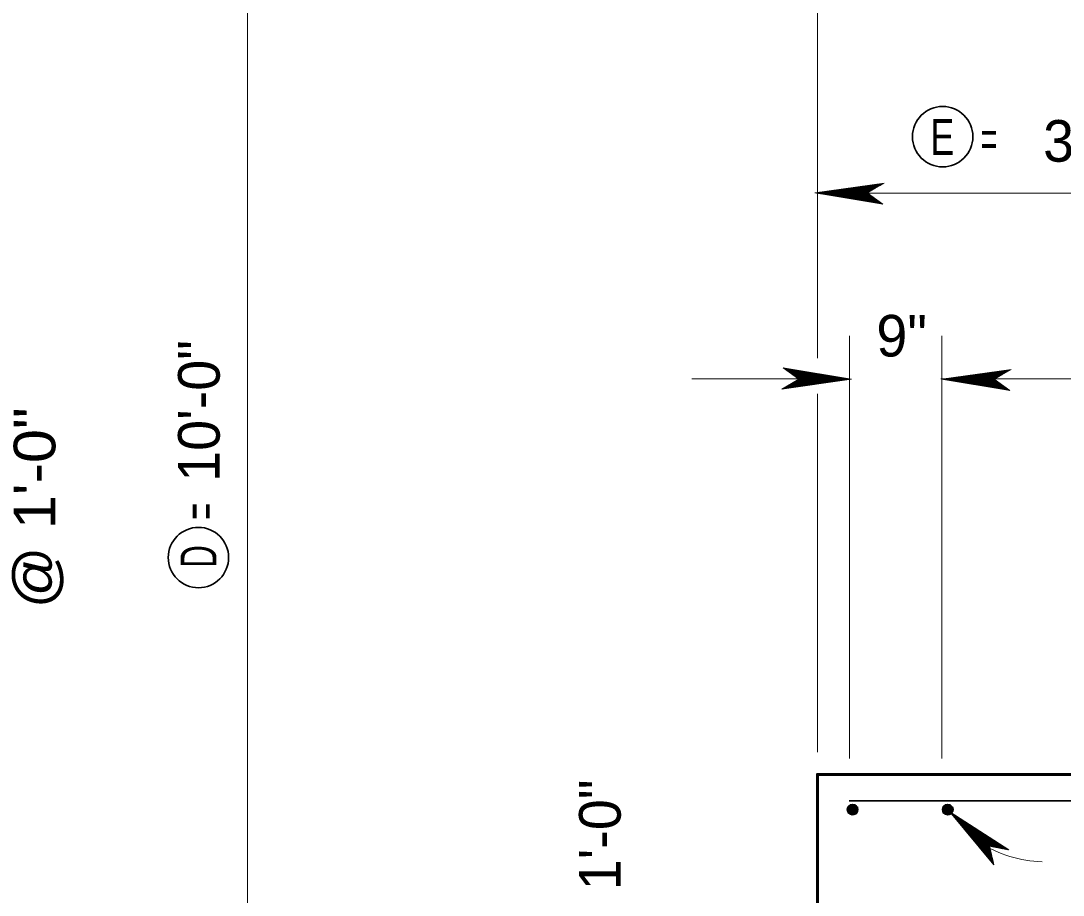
# Model space of a CAD drawing. Extents: x 144 to 252, y 360 to 425.
# Drawn here: x 182.53 to 190.75, y 371.79 to 378.68 of the extents above; entities that cross this region are included whole.
import ezdxf
from ezdxf.enums import TextEntityAlignment as Align

# ---------------------------------------------------------------- set-up
doc = ezdxf.new("R2010")
doc.units = 0
doc.header["$LTSCALE"] = 0.13
for name, color, linetype, lineweight in [('1', 7, 'Continuous', 40), ('14', 7, 'Continuous', 13), ('16', 7, 'Continuous', 13), ('3', 7, 'Continuous', 13), ('4', 7, 'Continuous', 35)]:
    doc.layers.add(name, color=color, linetype=linetype, lineweight=lineweight)

msp = doc.modelspace()

# ---------------------------------------------------------------- linework, layer by layer
at = {"layer": '1', "lineweight": 13}
for p, q in [((184.3167, 377.2068), (184.3167, 379.8775)), ((184.3167, 377.2068), (184.3167, 375.7844)), ((184.3167, 372.362), (184.3167, 375.7844)), ((184.3167, 372.362), (184.3167, 369.6913))]:
    msp.add_line(p, q, dxfattribs=at)
at = {"layer": '1'}
for p, q in [((189.0538, 372.4457), (189.1138, 372.4357)), ((189.0563, 372.4607), (189.1163, 372.4482)), ((189.0563, 372.4532), (189.1163, 372.4432)), ((189.0563, 372.4507), (189.1138, 372.4407)), ((189.0563, 372.4482), (189.1138, 372.4382)), ((189.0613, 372.4882), (189.0588, 372.4432)), ((189.0588, 372.4732), (189.1188, 372.4632)), ((189.0588, 372.4707), (189.1188, 372.4582)), ((189.0588, 372.4682), (189.1163, 372.4557)), ((189.0588, 372.4657), (189.1163, 372.4532)), ((189.0638, 372.4882), (189.0613, 372.4432)), ((189.0613, 372.4882), (189.1213, 372.4782)), ((189.0613, 372.4857), (189.1213, 372.4757)), ((189.0613, 372.4832), (189.1213, 372.4707)), ((189.0613, 372.4807), (189.1213, 372.4682)), ((189.0613, 372.4757), (189.1188, 372.4657)), ((189.0638, 372.4932), (189.1213, 372.4832)), ((189.0663, 372.4882), (189.0638, 372.4432)), ((189.0688, 372.4882), (189.0663, 372.4432)), ((189.0713, 372.4882), (189.0688, 372.4432)), ((189.0763, 372.4882), (189.0738, 372.4432)), ((189.0788, 372.4882), (189.0763, 372.4432)), ((189.0813, 372.4882), (189.0788, 372.4432)), ((189.0838, 372.4882), (189.0813, 372.4432)), ((189.0863, 372.4882), (189.0838, 372.4432)), ((189.0888, 372.4882), (189.0863, 372.4432)), ((189.0913, 372.4882), (189.0888, 372.4432)), ((189.0963, 372.4857), (189.0913, 372.4407)), ((189.1013, 372.4857), (189.0963, 372.4407)), ((189.1038, 372.4857), (189.1013, 372.4407)), ((189.1038, 372.4857), (189.1013, 372.4407)), ((189.1063, 372.4857), (189.1038, 372.4407)), ((189.1088, 372.4857), (189.1063, 372.4407)), ((189.1113, 372.4857), (189.1088, 372.4407)), ((189.1138, 372.4857), (189.1113, 372.4407)), ((189.1163, 372.4857), (189.1138, 372.4407)), ((189.1188, 372.4857), (189.1163, 372.4407)), ((189.1238, 372.4857), (189.1213, 372.4407)), ((189.8038, 372.4457), (189.8638, 372.4357)), ((189.8063, 372.4607), (189.8663, 372.4482)), ((189.8063, 372.4532), (189.8663, 372.4432)), ((189.8063, 372.4507), (189.8638, 372.4407)), ((189.8063, 372.4482), (189.8638, 372.4382)), ((189.8113, 372.4882), (189.8088, 372.4432)), ((189.8088, 372.4732), (189.8688, 372.4632)), ((189.8088, 372.4707), (189.8688, 372.4582)), ((189.8088, 372.4682), (189.8663, 372.4557)), ((189.8088, 372.4657), (189.8663, 372.4532)), ((189.8138, 372.4882), (189.8113, 372.4432)), ((189.8113, 372.4882), (189.8713, 372.4782)), ((189.8113, 372.4857), (189.8713, 372.4757)), ((189.8113, 372.4832), (189.8713, 372.4707)), ((189.8113, 372.4807), (189.8713, 372.4682)), ((189.8113, 372.4757), (189.8688, 372.4657)), ((189.8138, 372.4932), (189.8713, 372.4832)), ((189.8163, 372.4882), (189.8138, 372.4432)), ((189.8188, 372.4882), (189.8163, 372.4432)), ((189.8213, 372.4882), (189.8188, 372.4432)), ((189.8263, 372.4882), (189.8238, 372.4432)), ((189.8288, 372.4882), (189.8263, 372.4432)), ((189.8313, 372.4882), (189.8288, 372.4432)), ((189.8338, 372.4882), (189.8313, 372.4432)), ((189.8363, 372.4882), (189.8338, 372.4432)), ((189.8388, 372.4882), (189.8363, 372.4432)), ((189.8413, 372.4882), (189.8388, 372.4432)), ((189.8463, 372.4857), (189.8413, 372.4407)), ((189.8513, 372.4857), (189.8463, 372.4407)), ((189.8538, 372.4857), (189.8513, 372.4407)), ((189.8538, 372.4857), (189.8513, 372.4407)), ((189.8563, 372.4857), (189.8538, 372.4407)), ((189.8588, 372.4857), (189.8563, 372.4407)), ((189.8613, 372.4857), (189.8588, 372.4407)), ((189.8638, 372.4857), (189.8613, 372.4407)), ((189.8663, 372.4857), (189.8638, 372.4407)), ((189.8688, 372.4857), (189.8663, 372.4407)), ((189.8738, 372.4857), (189.8713, 372.4407))]:
    msp.add_line(p, q, dxfattribs=at)
at = {"layer": '1', "lineweight": 60}
msp.add_lwpolyline([(188.8108, 369.7427), (198.8108, 369.7427), (198.8108, 372.7427), (194.0608, 372.7427), (194.0608, 372.9927), (193.5608, 372.9927), (193.5608, 372.7427), (188.8108, 372.7427)], close=True, dxfattribs=at)
msp.add_lwpolyline([(188.8108, 372.7347), (188.8108, 372.7427), (188.8108, 372.7347)], dxfattribs=at)
at = {"layer": '1'}
for points in [[(189.0488, 372.4632), (189.1263, 372.4732), (189.0563, 372.4882), (189.1263, 372.4557), (189.0538, 372.4432), (189.1138, 372.4332), (189.1138, 372.4957), (189.0863, 372.4257), (189.0938, 372.5032), (189.0638, 372.4332), (189.0738, 372.5032), (189.0988, 372.4257), (189.0513, 372.4782), (189.1238, 372.4832), (189.0738, 372.4282), (189.1063, 372.5007), (189.0563, 372.4882), (189.0538, 372.4432), (189.0863, 372.4257), (189.1138, 372.4332), (189.1263, 372.4557), (189.1238, 372.4832), (189.1063, 372.5007), (189.0863, 372.4682), (189.1213, 372.4407), (189.0638, 372.4332), (189.0863, 372.4682), (189.0538, 372.4832), (189.0838, 372.5032), (189.0863, 372.4707), (189.1113, 372.4332), (189.0513, 372.4707), (189.0913, 372.4807), (189.1138, 372.4957)], [(189.7988, 372.4632), (189.8763, 372.4732), (189.8063, 372.4882), (189.8763, 372.4557), (189.8038, 372.4432), (189.8638, 372.4332), (189.8638, 372.4957), (189.8363, 372.4257), (189.8438, 372.5032), (189.8138, 372.4332), (189.8238, 372.5032), (189.8488, 372.4257), (189.8013, 372.4782), (189.8738, 372.4832), (189.8238, 372.4282), (189.8563, 372.5007), (189.8063, 372.4882), (189.8038, 372.4432), (189.8363, 372.4257), (189.8638, 372.4332), (189.8763, 372.4557), (189.8738, 372.4832), (189.8563, 372.5007), (189.8363, 372.4682), (189.8713, 372.4407), (189.8138, 372.4332), (189.8363, 372.4682), (189.8038, 372.4832), (189.8338, 372.5032), (189.8363, 372.4707), (189.8613, 372.4332), (189.8013, 372.4707), (189.8413, 372.4807), (189.8638, 372.4957)]]:
    msp.add_lwpolyline(points, dxfattribs=at)
at = {"layer": '1', "lineweight": 35}
for centre in [(189.7987, 377.7703), (183.9299, 374.4519)]:
    msp.add_circle(centre, 0.238, dxfattribs=at)
at = {"layer": '1'}
for centre in [(189.0888, 372.4647), (189.8388, 372.4647)]:
    msp.add_circle(centre, 0.0396, dxfattribs=at)
at = {"layer": '14'}
msp.add_arc((190.6181, 373.0451), 0.9922, 238.08581, 267.94687, dxfattribs=at)
at = {"layer": '3'}
for p, q in [((188.8108, 376.1394), (188.8108, 379.4017)), ((188.8108, 376.0709), (188.8108, 378.4276)), ((188.8108, 376.0242), (188.8108, 378.4223)), ((189.3382, 377.4043), (188.7895, 377.3266)), ((189.3322, 377.4008), (188.8039, 377.3259)), ((189.3287, 377.3988), (188.8148, 377.3259)), ((189.3242, 377.3962), (188.8292, 377.3259)), ((189.3201, 377.3938), (188.8419, 377.3259)), ((189.3201, 377.3938), (188.8419, 377.3259)), ((189.3164, 377.3916), (188.8533, 377.3259)), ((189.3118, 377.3889), (188.8677, 377.3259)), ((189.3077, 377.3865), (188.8804, 377.3259)), ((189.3033, 377.384), (188.8942, 377.3259)), ((189.2989, 377.3814), (188.908, 377.3259)), ((189.2947, 377.3789), (188.9212, 377.3259)), ((189.2902, 377.3762), (188.9352, 377.3259)), ((189.2862, 377.374), (188.9477, 377.3259)), ((189.2824, 377.3717), (188.9592, 377.3259)), ((189.2047, 377.3264), (189.3382, 377.4043)), ((188.7895, 377.3266), (189.3272, 377.2373)), ((189.2049, 377.3266), (188.7895, 377.3266)), ((188.8039, 377.3259), (189.3239, 377.2397)), ((192.2374, 377.3247), (188.814, 377.3247)), ((188.8148, 377.3259), (189.3207, 377.242)), ((188.8292, 377.3259), (189.3164, 377.2452)), ((188.8419, 377.3259), (189.3127, 377.2478)), ((188.8533, 377.3259), (189.3093, 377.2502)), ((188.8677, 377.3259), (189.3051, 377.2534)), ((188.8804, 377.3259), (189.3013, 377.2562)), ((188.8942, 377.3259), (189.2972, 377.2591)), ((188.908, 377.3259), (189.2932, 377.2621)), ((188.9212, 377.3259), (189.2892, 377.2649)), ((188.9352, 377.3259), (189.2852, 377.2679)), ((188.9477, 377.3259), (189.2814, 377.2706)), ((188.9592, 377.3259), (189.278, 377.2731)), ((189.2774, 377.3689), (188.9748, 377.3259)), ((188.9748, 377.3259), (189.2734, 377.2764)), ((189.273, 377.3662), (188.9887, 377.3259)), ((188.9887, 377.3259), (189.2693, 377.2794)), ((189.2658, 377.3621), (189.0067, 377.3254)), ((189.0067, 377.3254), (189.2651, 377.2825)), ((189.269, 377.364), (189.0083, 377.327)), ((189.2614, 377.3595), (189.0206, 377.3254)), ((189.0206, 377.3254), (189.2609, 377.2855)), ((189.2572, 377.357), (189.0337, 377.3254)), ((189.0337, 377.3254), (189.2571, 377.2883)), ((189.2557, 377.3562), (189.0428, 377.3259)), ((189.0428, 377.3259), (189.2533, 377.2911)), ((189.2517, 377.3539), (189.0548, 377.3259)), ((189.0548, 377.3259), (189.2498, 377.2937)), ((189.2473, 377.3512), (189.0687, 377.3259)), ((189.0687, 377.3259), (189.2457, 377.2967)), ((189.2423, 377.3484), (189.0843, 377.3259)), ((189.0843, 377.3259), (189.241, 377.2999)), ((189.2382, 377.346), (189.0969, 377.3259)), ((189.0969, 377.3259), (189.2373, 377.3027)), ((189.234, 377.3435), (189.1102, 377.3259)), ((189.1102, 377.3259), (189.2334, 377.3055)), ((189.2302, 377.3413), (189.1222, 377.3259)), ((189.1222, 377.3259), (189.2298, 377.3082)), ((189.2255, 377.3386), (189.1367, 377.3259)), ((189.1367, 377.3259), (189.2256, 377.3112)), ((189.2211, 377.336), (189.1505, 377.3259)), ((189.1505, 377.3259), (189.2214, 377.3142)), ((189.217, 377.3337), (189.1632, 377.3259)), ((189.1632, 377.3259), (189.2177, 377.3169)), ((189.1764, 377.3259), (189.2138, 377.3197)), ((189.2117, 377.3306), (189.1867, 377.327)), ((189.2091, 377.329), (189.1878, 377.3259)), ((189.1878, 377.3259), (189.2104, 377.3222)), ((189.198, 377.3259), (189.2074, 377.3244)), ((189.3272, 377.2373), (189.2047, 377.3264)), ((189.0633, 372.8667), (189.0633, 376.2008)), ((189.7929, 372.8668), (189.7929, 376.2008)), ((189.0792, 375.8576), (188.5415, 375.9468)), ((188.5415, 375.9468), (188.664, 375.8578)), ((189.0648, 375.8582), (188.5447, 375.9445)), ((189.0539, 375.8582), (188.548, 375.9422)), ((189.0395, 375.8582), (188.5522, 375.939)), ((189.0267, 375.8582), (188.556, 375.9363)), ((189.0154, 375.8582), (188.5593, 375.9339)), ((189.001, 375.8582), (188.5636, 375.9307)), ((188.9882, 375.8582), (188.5673, 375.928)), ((188.9745, 375.8582), (188.5714, 375.9251)), ((188.9607, 375.8582), (188.5755, 375.9221)), ((188.9474, 375.8582), (188.5794, 375.9192)), ((188.9335, 375.8582), (188.5835, 375.9162)), ((188.9209, 375.8582), (188.5872, 375.9136)), ((188.9095, 375.8582), (188.5907, 375.9111)), ((188.8938, 375.8582), (188.5952, 375.9077)), ((188.88, 375.8582), (188.5993, 375.9047)), ((188.862, 375.8587), (188.6036, 375.9017)), ((188.8481, 375.8587), (188.6077, 375.8987)), ((188.8349, 375.8587), (188.6116, 375.8958)), ((188.8258, 375.8582), (188.6153, 375.8931)), ((190.3396, 375.9356), (189.7908, 375.8578)), ((190.3336, 375.9321), (189.8053, 375.8572)), ((190.3301, 375.9301), (189.8161, 375.8572)), ((190.3255, 375.9274), (189.8305, 375.8572)), ((190.3214, 375.925), (189.8432, 375.8572)), ((190.3214, 375.925), (189.8432, 375.8572)), ((190.3177, 375.9228), (189.8546, 375.8572)), ((190.3132, 375.9202), (189.869, 375.8572)), ((190.3091, 375.9178), (189.8817, 375.8572)), ((190.3047, 375.9153), (189.8955, 375.8572)), ((190.3003, 375.9127), (189.9093, 375.8572)), ((190.296, 375.9102), (189.9226, 375.8572)), ((190.2915, 375.9075), (189.9365, 375.8572)), ((190.2875, 375.9052), (189.9491, 375.8572)), ((190.2837, 375.903), (189.9605, 375.8572)), ((190.2788, 375.9002), (189.9762, 375.8572)), ((190.2743, 375.8975), (189.99, 375.8572)), ((190.2672, 375.8933), (190.008, 375.8567)), ((190.2703, 375.8952), (190.0096, 375.8582)), ((190.206, 375.8577), (190.3396, 375.9356)), ((187.8204, 375.8613), (189.0584, 375.8613)), ((188.664, 375.8578), (188.5304, 375.7798)), ((188.5304, 375.7798), (189.0792, 375.8576)), ((188.5364, 375.7833), (189.0648, 375.8582)), ((188.5399, 375.7853), (189.0539, 375.8582)), ((188.5445, 375.788), (189.0395, 375.8582)), ((188.5486, 375.7904), (189.0267, 375.8582)), ((188.5486, 375.7904), (189.0267, 375.8582)), ((188.5522, 375.7926), (189.0154, 375.8582)), ((188.5568, 375.7953), (189.001, 375.8582)), ((188.5609, 375.7977), (188.9882, 375.8582)), ((188.5653, 375.8002), (188.9745, 375.8582)), ((188.5697, 375.8028), (188.9607, 375.8582)), ((188.574, 375.8053), (188.9474, 375.8582)), ((188.5785, 375.8079), (188.9335, 375.8582)), ((188.5825, 375.8102), (188.9209, 375.8582)), ((188.5863, 375.8124), (188.9095, 375.8582)), ((188.5913, 375.8152), (188.8938, 375.8582)), ((188.5957, 375.8179), (188.88, 375.8582)), ((188.5997, 375.8202), (188.8604, 375.8572)), ((188.6028, 375.8221), (188.862, 375.8587)), ((188.6072, 375.8247), (188.8481, 375.8587)), ((188.6115, 375.8272), (188.8349, 375.8587)), ((188.613, 375.828), (188.8258, 375.8582)), ((188.6169, 375.8302), (188.8138, 375.8582)), ((188.8138, 375.8582), (188.6189, 375.8905)), ((188.6213, 375.8329), (188.8, 375.8582)), ((188.8, 375.8582), (188.623, 375.8875)), ((188.6263, 375.8357), (188.7843, 375.8582)), ((188.7843, 375.8582), (188.6277, 375.8843)), ((188.6304, 375.8382), (188.7717, 375.8582)), ((188.7717, 375.8582), (188.6313, 375.8815)), ((188.6347, 375.8407), (188.7585, 375.8582)), ((188.7585, 375.8582), (188.6352, 375.8787)), ((188.6385, 375.8429), (188.7465, 375.8582)), ((188.7465, 375.8582), (188.6388, 375.876)), ((188.732, 375.8582), (188.6431, 375.873)), ((188.6432, 375.8456), (188.732, 375.8582)), ((188.7182, 375.8582), (188.6472, 375.87)), ((188.6476, 375.8482), (188.7182, 375.8582)), ((188.7055, 375.8582), (188.6509, 375.8673)), ((188.6517, 375.8505), (188.7055, 375.8582)), ((188.6923, 375.8582), (188.6548, 375.8644)), ((188.6569, 375.8536), (188.682, 375.8572)), ((188.6808, 375.8582), (188.6582, 375.862)), ((188.6596, 375.8552), (188.6808, 375.8582)), ((188.6707, 375.8582), (188.6612, 375.8597)), ((188.6637, 375.8576), (189.0792, 375.8576)), ((189.785, 375.8613), (196.0091, 375.8613)), ((189.7908, 375.8578), (190.3285, 375.7686)), ((190.2062, 375.8578), (189.7908, 375.8578)), ((189.8053, 375.8572), (190.3252, 375.7709)), ((189.8161, 375.8572), (190.322, 375.7732)), ((189.8204, 375.8613), (197.7851, 375.8613)), ((189.8204, 375.8613), (197.7802, 375.8613)), ((189.8305, 375.8572), (190.3177, 375.7764)), ((189.8432, 375.8572), (190.314, 375.7791)), ((189.8546, 375.8572), (190.3107, 375.7815)), ((189.869, 375.8572), (190.3064, 375.7847)), ((189.8817, 375.8572), (190.3027, 375.7874)), ((189.8955, 375.8572), (190.2986, 375.7903)), ((189.9093, 375.8572), (190.2945, 375.7933)), ((189.9226, 375.8572), (190.2906, 375.7962)), ((189.9365, 375.8572), (190.2865, 375.7992)), ((189.9491, 375.8572), (190.2827, 375.8018)), ((189.9605, 375.8572), (190.2793, 375.8043)), ((189.9762, 375.8572), (190.2747, 375.8077)), ((189.99, 375.8572), (190.2707, 375.8107)), ((190.008, 375.8567), (190.2664, 375.8137)), ((190.2627, 375.8907), (190.0219, 375.8567)), ((190.0219, 375.8567), (190.2622, 375.8168)), ((190.2585, 375.8882), (190.0351, 375.8567)), ((190.0351, 375.8567), (190.2584, 375.8196)), ((190.257, 375.8874), (190.0442, 375.8572)), ((190.0442, 375.8572), (190.2547, 375.8223)), ((190.2531, 375.8852), (190.0562, 375.8572)), ((190.0562, 375.8572), (190.2511, 375.8249)), ((190.2487, 375.8825), (190.07, 375.8572)), ((190.07, 375.8572), (190.247, 375.8279)), ((190.2437, 375.8797), (190.0857, 375.8572)), ((190.0857, 375.8572), (190.2423, 375.8312)), ((190.2396, 375.8773), (190.0983, 375.8572)), ((190.0983, 375.8572), (190.2387, 375.8339)), ((190.2353, 375.8748), (190.1115, 375.8572)), ((190.1115, 375.8572), (190.2347, 375.8367)), ((190.2315, 375.8725), (190.1235, 375.8572)), ((190.1235, 375.8572), (190.2312, 375.8394)), ((190.2268, 375.8698), (190.138, 375.8572)), ((190.138, 375.8572), (190.2269, 375.8424)), ((190.2224, 375.8673), (190.1518, 375.8572)), ((190.1518, 375.8572), (190.2227, 375.8454)), ((190.2183, 375.8649), (190.1645, 375.8572)), ((190.1645, 375.8572), (190.2191, 375.8482)), ((190.1778, 375.8572), (190.2152, 375.851)), ((190.2131, 375.8618), (190.188, 375.8582)), ((190.2104, 375.8603), (190.1892, 375.8572)), ((190.1892, 375.8572), (190.2117, 375.8534)), ((190.1993, 375.8572), (190.2087, 375.8557)), ((190.3285, 375.7686), (190.206, 375.8577)), ((188.8108, 372.9167), (188.8108, 375.742)), ((188.8108, 375.6324), (188.8108, 375.6735)), ((188.8108, 373.1177), (188.8108, 375.0433)), ((188.8108, 373.1177), (188.8108, 374.4677)), ((189.8554, 372.4484), (190.2028, 372.0286)), ((190.169, 372.1761), (189.8554, 372.4484)), ((190.3208, 372.1473), (189.8554, 372.4484)), ((189.8658, 372.4385), (190.2019, 372.0324)), ((190.3139, 372.1487), (189.8658, 372.4385)), ((189.874, 372.4314), (190.201, 372.0363)), ((190.31, 372.1494), (189.874, 372.4314)), ((189.8849, 372.4219), (190.1998, 372.0415)), ((190.3047, 372.1504), (189.8849, 372.4219)), ((189.8945, 372.4135), (190.1988, 372.0459)), ((190.3001, 372.1513), (189.8945, 372.4135)), ((190.3001, 372.1513), (189.8945, 372.4135)), ((189.9031, 372.4062), (190.1978, 372.05)), ((190.2958, 372.1521), (189.9031, 372.4062)), ((189.9139, 372.3967), (190.1967, 372.0552)), ((190.2907, 372.153), (189.9139, 372.3967)), ((189.9236, 372.3882), (190.1958, 372.0597)), ((190.286, 372.1539), (189.9236, 372.3882)), ((189.934, 372.3793), (190.1945, 372.0646)), ((190.281, 372.1548), (189.934, 372.3793)), ((189.9444, 372.3702), (190.1934, 372.0695)), ((190.276, 372.1558), (189.9444, 372.3702)), ((189.9544, 372.3616), (190.1923, 372.0743)), ((190.2711, 372.1567), (189.9544, 372.3616)), ((189.965, 372.3524), (190.1912, 372.0792)), ((190.266, 372.1577), (189.965, 372.3524)), ((189.9745, 372.3442), (190.1901, 372.0836)), ((190.2615, 372.1586), (189.9745, 372.3442)), ((189.9831, 372.3367), (190.1892, 372.0877)), ((190.2572, 372.1594), (189.9831, 372.3367)), ((189.9948, 372.3263), (190.1878, 372.0933)), ((190.2516, 372.1605), (189.9948, 372.3263)), ((190.0053, 372.3173), (190.1867, 372.0983)), ((190.2465, 372.1614), (190.0053, 372.3173)), ((190.0186, 372.3052), (190.1856, 372.1033)), ((190.2383, 372.1629), (190.0186, 372.3052)), ((190.2419, 372.1622), (190.0208, 372.3053)), ((190.0291, 372.296), (190.1844, 372.1083)), ((190.2332, 372.1639), (190.0291, 372.296)), ((190.0391, 372.2873), (190.1833, 372.1129)), ((190.2285, 372.1648), (190.0391, 372.2873)), ((190.0462, 372.2818), (190.1823, 372.1175)), ((190.2268, 372.1651), (190.0462, 372.2818)), ((190.0553, 372.274), (190.1813, 372.1218)), ((190.2223, 372.166), (190.0553, 372.274)), ((190.0657, 372.2649), (190.1802, 372.1268)), ((190.2173, 372.1669), (190.0657, 372.2649)), ((190.0776, 372.2547), (190.1787, 372.1322)), ((190.2117, 372.168), (190.0776, 372.2547)), ((190.0871, 372.2463), (190.1778, 372.1368)), ((190.2069, 372.1689), (190.0871, 372.2463)), ((190.0971, 372.2377), (190.1767, 372.1415)), ((190.2022, 372.1697), (190.0971, 372.2377)), ((190.1062, 372.2298), (190.1758, 372.1458)), ((190.1977, 372.1706), (190.1062, 372.2298)), ((190.1171, 372.2203), (190.1746, 372.1509)), ((190.1925, 372.1717), (190.1171, 372.2203)), ((190.1275, 372.2113), (190.1733, 372.1558)), ((190.1874, 372.1726), (190.1275, 372.2113)), ((190.1371, 372.2029), (190.1724, 372.1603)), ((190.1828, 372.1735), (190.1371, 372.2029)), ((190.1471, 372.1943), (190.1713, 372.1651)), ((190.1768, 372.1746), (190.1555, 372.1883)), ((190.1557, 372.1867), (190.1703, 372.1691)), ((190.1737, 372.1752), (190.1557, 372.1867)), ((190.1634, 372.1801), (190.1695, 372.1728)), ((190.1687, 372.1761), (190.3208, 372.1473)), ((190.2028, 372.0286), (190.1687, 372.1761))]:
    msp.add_line(p, q, dxfattribs=at)
at = {"layer": '4'}
msp.add_line((189.0608, 372.5343), (198.6356, 372.5343), dxfattribs=at)

# ---------------------------------------------------------------- texts
at = {"layer": '1'}
for s, width, p in [('E', 0.75, (189.7961, 377.6259)), ('=', 0.6, (190.1642, 377.613))]:
    msp.add_text(s, height=0.2833, dxfattribs=dict(at, width=width)).set_placement(p, align=Align.CENTER)
for s, width, p in [('=', 0.6, (184.0872, 374.8174)), ('D', 0.65, (184.0718, 374.4607))]:
    msp.add_text(s, height=0.2833, rotation=90, dxfattribs=dict(at, width=width)).set_placement(p, align=Align.CENTER)
at = {"layer": '16'}
msp.add_text('3\'-6"', height=0.3281, dxfattribs=at).set_placement((191.0277, 377.5728), align=Align.CENTER)
msp.add_text('9"', height=0.3281, dxfattribs=at).set_placement((189.6757, 376.0369), align=Align.RIGHT)
msp.add_text('10\'-0"', height=0.3281, rotation=90, dxfattribs=at).set_placement((184.0972, 375.6081), align=Align.CENTER)
at = {"layer": '16', "width": 1.1}
msp.add_text('@ 1\'-0"', height=0.3281, rotation=90, dxfattribs=at).set_placement((182.8011, 374.8439), align=Align.CENTER)
at = {"layer": '16'}
msp.add_text('1\'-0"', height=0.3281, rotation=90, dxfattribs=at).set_placement((187.2594, 371.829))

doc.saveas('drawing.dxf')
